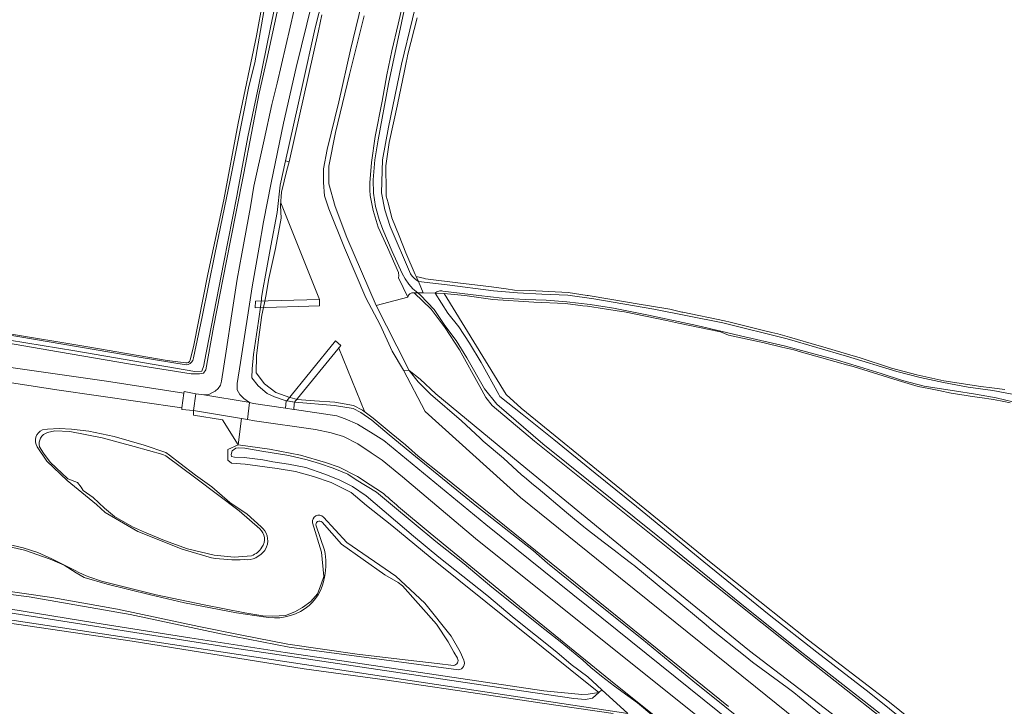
# Model space of a CAD drawing. Header units: metres. Extents: x 149984 to 156489, y 469398 to 478068.
# Tile 615 of 656: x 155344 to 155573, y 470167 to 470327. Entities that reach past the tile are written whole.
import ezdxf

# ---------------------------------------------------------------- set-up
doc = ezdxf.new("R2010")
doc.units = ezdxf.units.M
doc.header["$LTSCALE"] = 0.75
for name, color, linetype, lineweight in [('B-WE-GK-KEERWAND_DAMWAND-G', 252, 'Continuous', 18), ('B-WE-GR-BOUWLAND-GV', 252, 'Continuous', 13), ('B-WE-GR-GRAS-GV', 252, 'Continuous', 13), ('B-WE-IE-MEUBILAIR_WEGMEUBILAIR-GV', 252, 'Continuous', 18), ('B-WE-IE-TERREINAFSCHEIDING_KUNSTMATIG_HEKWERK-G', 252, 'IE-TERREINAFSCHEIDING_KUNSTMATIG-SO', 18), ('B-WE-KW-KUNSTWERK_STEIGER-GV', 6, 'Continuous', 18), ('B-WE-OG-TERREIN_BEGROEID-GV', 252, 'Continuous', 18), ('B-WE-OG-TERREIN_OEVER-GV', 252, 'Continuous', 18), ('B-WE-OG-WATER-GV', 252, 'Continuous', 18), ('B-WE-OG-WATER_MEER-GV', 252, 'Continuous', 18), ('B-WE-OG-WATER_SLOOT-GV', 252, 'Continuous', 18), ('B-WE-VH-GESLOTENVERHARDING_ASFALT-GV', 252, 'Continuous', 18), ('B-WE-VH-GESLOTENVERHARDING_BETON-GV', 252, 'Continuous', 18)]:
    doc.layers.add(name, color=color, linetype=linetype, lineweight=lineweight)
doc.linetypes.add('IE-TERREINAFSCHEIDING_KUNSTMATIG-SO', pattern='A,4,[82,NLCS.SHX,S=0.75,R=90,X=0,Y=0],4,-2', length=10)

msp = doc.modelspace()

# ---------------------------------------------------------------- linework, layer by layer
at = {"layer": 'B-WE-GK-KEERWAND_DAMWAND-G', "flags": 128}
for points in [[(155413.659, 470262.229), (155404.622, 470284.763)], [(155418.176, 470250.847), (155424.251, 470235.937)], [(155433.264, 470245.728), (155438.344, 470236.08), (155460.569, 470215.972), (155480.677, 470199.726), (155515.338, 470171.786), (155543.86, 470148.82), (155581.113, 470118.605), (155618.684, 470088.072), (155649.958, 470062.989), (155668.69, 470047.59), (155696.63, 470024.836), (155721.925, 470004.251), (155746.901, 469984.09), (155781.244, 469955.938), (155809.396, 469933.343)]]:
    msp.add_lwpolyline(points, dxfattribs=at)
at = {"layer": 'B-WE-GR-BOUWLAND-GV', "flags": 128}
for points in [[(155383.53, 470248.026), (155384.337, 470251.563), (155387.673, 470268.14), (155391.342, 470285.428), (155394.738, 470303.298), (155398.952, 470323.696), (155400.431, 470331.833)], [(155339.99, 470254.451), (155359.687, 470251.188), (155378.179, 470247.967), (155382.511, 470247.384)]]:
    msp.add_lwpolyline(points, dxfattribs=at)
at = {"layer": 'B-WE-GR-BOUWLAND-GV'}
msp.add_lwpolyline([(155382.511, 470247.384, 0.3484321), (155383.53, 470248.026)], format="xyb", dxfattribs=at)
at = {"layer": 'B-WE-GR-GRAS-GV', "flags": 128}
for points in [[(155436.427, 470327.89), (155434.317, 470319.394), (155434.017, 470318.185), (155433.942, 470317.882), (155433.39, 470315.144), (155431.967, 470308.079), (155431.957, 470308.029), (155429.919, 470298.848), (155429.221, 470293.892), (155429.149, 470293.384), (155429.206, 470287.479), (155429.243, 470286.669), (155429.259, 470286.307), (155429.67, 470284.732), (155430.569, 470281.286), (155432.25, 470277.057), (155433.834, 470273.071), (155435.994, 470268.054), (155436.243, 470267.523), (155438.211, 470267.055), (155438.398, 470267.01), (155439.042, 470266.932), (155445.963, 470266.085), (155450.512, 470265.55), (155453.822, 470265.161), (155457.233, 470264.662), (155459.166, 470264.379), (155462.628, 470264.285), (155471.653, 470263.843), (155476.104, 470263.155), (155476.313, 470263.12), (155485.968, 470261.51), (155487.293, 470261.289), (155495.369, 470259.921), (155498.173, 470259.269), (155498.381, 470259.222), (155508.145, 470257.204), (155509.431, 470256.938), (155516.93, 470255.065), (155519.133, 470254.515), (155520.597, 470254.149), (155523.256, 470253.383), (155530.206, 470251.379), (155531.033, 470251.141), (155538.112, 470249.05), (155539.521, 470248.634), (155547.073, 470246.2), (155553.004, 470244.585), (155559.317, 470243.253), (155567.904, 470241.931), (155570.477, 470241.581), (155573.516, 470241.168)], [(155574.769, 470238.07), (155573.277, 470238.419), (155570.85, 470238.876), (155567.663, 470239.334), (155565.931, 470239.583), (155564.456, 470239.815), (155561, 470240.356), (155558.082, 470240.936), (155555.754, 470241.399), (155553.262, 470241.91), (155548.626, 470243.281), (155542.913, 470245.115), (155538.116, 470246.543), (155536.906, 470246.903), (155530.833, 470248.573), (155526.073, 470249.922), (155524.337, 470250.414), (155521.47, 470251.106), (155517.35, 470252.101), (155509.067, 470253.87), (155507.185, 470254.611), (155497.405, 470256.695), (155494.582, 470257.297), (155484.782, 470259.286), (155484.144, 470259.415), (155476.199, 470260.61), (155475.076, 470260.751), (155471.018, 470261.262), (155463.702, 470261.548), (155454.112, 470262.204), (155448.147, 470263.082), (155446.716, 470263.222), (155442.726, 470263.614), (155457.25, 470239.996), (155460.743, 470236.821), (155505.034, 470200.784), (155527.735, 470182.687), (155546.627, 470168.241), (155564.724, 470153.635)], [(155482.188, 470165.63), (155465.595, 470167.995), (155445.889, 470170.94), (155428.889, 470173.488), (155410.133, 470175.985), (155388.356, 470179.533), (155370.001, 470182.515), (155350.919, 470185.252), (155332.88, 470187.899), (155326.721, 470188.968), (155311.66, 470191.544), (155287.957, 470195.088), (155272.489, 470197.419), (155257.747, 470199.828), (155241.725, 470202.56), (155237.327, 470203.227), (155223.205, 470204.982), (155210.278, 470206.715), (155206.722, 470206.903)]]:
    msp.add_lwpolyline(points, dxfattribs=at)
at = {"layer": 'B-WE-IE-MEUBILAIR_WEGMEUBILAIR-GV', "flags": 128}
msp.add_lwpolyline([(155381.601, 470236.935), (155381.554, 470236.566), (155384.273, 470236.319), (155384.802, 470240.221), (155382.125, 470240.713), (155382.077, 470240.348)], close=True, dxfattribs=at)
at = {"layer": 'B-WE-IE-TERREINAFSCHEIDING_KUNSTMATIG_HEKWERK-G', "flags": 128}
msp.add_lwpolyline([(155384.273, 470236.319), (155384.258, 470235.215), (155391.084, 470234.143), (155394.69, 470228.3)], dxfattribs=at)
at = {"layer": 'B-WE-KW-KUNSTWERK_STEIGER-GV', "flags": 128}
for points in [[(155398.779, 470261.784), (155398.652, 470260.26), (155413.702, 470260.705), (155413.659, 470262.229)], [(155407.839, 470238.273), (155418.676, 470251.455), (155417.385, 470252.535), (155406.075, 470238.538)]]:
    msp.add_lwpolyline(points, close=True, dxfattribs=at)
at = {"layer": 'B-WE-OG-TERREIN_BEGROEID-GV', "flags": 128}
for points in [[(155411.978, 470331.524), (155408.208, 470316.31), (155405.297, 470303.346), (155402.387, 470289.389), (155400.601, 470280.327), (155399.609, 470274.374), (155397.955, 470265.114), (155395.243, 470247.519), (155394.449, 470242.558), (155394.515, 470241.103), (155395.111, 470240.044), (155396.037, 470239.118), (155397.376, 470238.179), (155398.284, 470237.952), (155405.77, 470236.829), (155405.876, 470238.568), (155405.7, 470238.595), (155403.16, 470239.494), (155401.466, 470240.235), (155399.402, 470242.034), (155397.921, 470243.886), (155397.974, 470246.056), (155398.291, 470249.39), (155399.455, 470257.116), (155399.82, 470259.862), (155400.149, 470262.183), (155400.187, 470262.614), (155400.391, 470264.084), (155401.255, 470268.757), (155402.313, 470274.737), (155403.795, 470282.516), (155404.535, 470288.866), (155405.753, 470294.528), (155409.6, 470311.872), (155412.656, 470325.565), (155416.03, 470338.741)], [(155334.002, 470247.431), (155364.032, 470243.131), (155382.077, 470240.348), (155382.125, 470240.713), (155384.802, 470240.221), (155386.704, 470239.917), (155387.417, 470239.984), (155387.999, 470240.089), (155388.687, 470240.46), (155389.348, 470240.83), (155390.01, 470241.465), (155390.592, 470242.206), (155390.83, 470243.132), (155391.915, 470250.144), (155393.238, 470258.875), (155394.481, 470266.945), (155395.54, 470272.845), (155397.577, 470283.852), (155398.397, 470288.614), (155400.778, 470299.409), (155402.551, 470307.664), (155403.768, 470312.638), (155406.811, 470325.735), (155408.583, 470333.249)], [(155424.077, 470328.404), (155420.69, 470314.699), (155417.409, 470301.152), (155415.874, 470293.32), (155415.822, 470289.193), (155417.356, 470283.901), (155420.055, 470276.652), (155426.881, 470260.83), (155434.299, 470262.733), (155432.086, 470267.241), (155432.152, 470267.686), (155432.066, 470268.522), (155429.548, 470274.341), (155427.378, 470279.055), (155426.186, 470282.969), (155425.494, 470286.44), (155425.408, 470287.688), (155425.389, 470289.414), (155425.788, 470294.159), (155426.624, 470300.187), (155428.279, 470308.465), (155429.377, 470314.625), (155430.571, 470320.177), (155432.039, 470326.424), (155433.42, 470332.541)], [(155404.163, 470331.121), (155401.385, 470318.183), (155399.599, 470310.364), (155396.067, 470291.671), (155394.162, 470282.265), (155391.979, 470271.193), (155388.963, 470255.754), (155387.137, 470245.753), (155386.621, 470244.999), (155385.669, 470244.84), (155383.724, 470244.84), (155369.635, 470247.102), (155352.807, 470249.999), (155336.575, 470252.777)], [(155394.69, 470228.3), (155395.514, 470234.454), (155384.273, 470236.319), (155381.554, 470236.566), (155381.601, 470236.935), (155352.391, 470241.081), (155323.749, 470245.513), (155283.202, 470251.664), (155239.016, 470258.477), (155216.058, 470261.94), (155211.474, 470262.552), (155209.081, 470262.805)], [(155553.353, 470157.834), (155527.318, 470178.365), (155496.044, 470203.342), (155463.817, 470229.165), (155453.922, 470237.473), (155452.493, 470239.325), (155451.065, 470241.918), (155446.355, 470250.438), (155442.968, 470255.571), (155439.687, 470259.91), (155435.771, 470263.729), (155435.193, 470263.714), (155434.735, 470263.516), (155434.452, 470263.211), (155434.299, 470262.733), (155426.881, 470260.83), (155431.697, 470251.304), (155434.607, 470245.642), (155437.137, 470243.577), (155440.773, 470240.157), (155460.439, 470223.947), (155485.167, 470203.594), (155513.989, 470180.205), (155540.269, 470160.157)], [(155515.674, 470161.234), (155500.778, 470173.22), (155488.845, 470183.01), (155476.886, 470192.561), (155466.832, 470200.71), (155463.551, 470203.541), (155449.924, 470214.31), (155436.06, 470225.581), (155429.922, 470230.635), (155425.847, 470234.021), (155423.334, 470235.794), (155421.508, 470236.747), (155417.169, 470237.488), (155407.962, 470238.255), (155407.764, 470237.823), (155407.677, 470236.543), (155407.809, 470236.523), (155417.731, 470235.015), (155419.636, 470234.38), (155422.573, 470233.11), (155426.224, 470230.888), (155428.685, 470229.3), (155452.498, 470209.695), (155510.124, 470163.26)], [(155566.734, 470105.037), (155567.596, 470111.85), (155506.87, 470160.958), (155450.037, 470206.44), (155433.051, 470220.807), (155428.288, 470224.696), (155425.748, 470226.443), (155422.653, 470228.506), (155419.239, 470230.253), (155416.382, 470231.047), (155412.731, 470231.84), (155398.523, 470233.904), (155396.866, 470234.207), (155395.514, 470234.454), (155394.69, 470228.3), (155402.019, 470227.242), (155409.269, 470225.892), (155415.116, 470224.146), (155418.265, 470223.062), (155422.525, 470220.892), (155425.488, 470218.934), (155428.134, 470217.241)], [(155349.069, 470231.767), (155350.206, 470231.949), (155352.984, 470232.108), (155355.842, 470231.949), (155359.89, 470231.473), (155365.764, 470230.203), (155372.749, 470228.218), (155377.829, 470226.472), (155378.702, 470225.837), (155381.083, 470224.011), (155384.734, 470221.233), (155388.545, 470218.455), (155392.751, 470214.804), (155396.8, 470212.105), (155400.054, 470209.168)], [(155341.26, 470190.057), (155361.262, 470186.785), (155383.439, 470183.238), (155405.648, 470179.798), (155424.168, 470177.098), (155446.666, 470173.782), (155465.987, 470170.913), (155474.826, 470169.997), (155476.354, 470170.121), (155478.8, 470170.479), (155439.484, 470202.08), (155430.568, 470209.488), (155424.641, 470214.145), (155421.069, 470217.135), (155416.413, 470219.49), (155412.285, 470220.865), (155408.105, 470222.082), (155403.819, 470222.744), (155396.304, 470223.776), (155393.156, 470224.04), (155392.309, 470224.728), (155392.309, 470227.189), (155394.69, 470228.3)], [(155388.492, 470201.931), (155381.623, 470203.916), (155371.335, 470208.098), (155363.713, 470212.498), (155361.648, 470214.338), (155354.857, 470219.977), (155350.093, 470224.456), (155347.826, 470227.816)], [(155446.065, 470175.765), (155431.623, 470177.723), (155406.571, 470181.059), (155390.649, 470184.222), (155369.55, 470188.695), (155345.97, 470192.848), (155325.157, 470195.48), (155304.166, 470198.101), (155284.536, 470200.445), (155266.284, 470203.236), (155258.914, 470204.759), (155250.055, 470208.069), (155240.384, 470211.032), (155233.398, 470212.603), (155221.658, 470213.748)], [(155432.131, 470213.834), (155439.511, 470207.663), (155449.803, 470199.196), (155460.307, 470190.544), (155481.58, 470173.293), (155501.873, 470157.021), (155515.235, 470146.385), (155544.762, 470122.573), (155566.734, 470105.037)], [(155363.766, 470196.259), (155375.584, 470193.287), (155386.808, 470190.936), (155396.285, 470189.081), (155400.424, 470188.407), (155402.806, 470188.341), (155405.782, 470188.473), (155407.899, 470189.333), (155409.751, 470190.325), (155411.669, 470191.714), (155413.19, 470193.5), (155414.05, 470195.749), (155414.712, 470197.535), (155414.13, 470203.215), (155412.032, 470210.116)], [(155414.612, 470211.412), (155420.015, 470205.485), (155431.447, 470197.668), (155438.254, 470191.383), (155444.422, 470183.619), (155446.464, 470179.958), (155447.32, 470178.068)], [(155322.344, 470203.961), (155329.384, 470205.407), (155333.022, 470205.407), (155336.527, 470205.34), (155340.893, 470205.142), (155344.531, 470204.216), (155347.971, 470203.158), (155351.278, 470201.702), (155356.67, 470198.961)], [(155401.33, 470204.513), (155400.911, 470203.657)]]:
    msp.add_lwpolyline(points, dxfattribs=at)
at = {"layer": 'B-WE-OG-TERREIN_BEGROEID-GV'}
for points in [[(155347.826, 470227.816, -0.4680768), (155349.069, 470231.767)], [(155428.134, 470217.241, -0.0143118), (155432.131, 470213.834)], [(155412.032, 470210.116, -0.7211955), (155414.612, 470211.412)], [(155400.054, 470209.168, -0.3323635), (155401.33, 470204.513)], [(155400.911, 470203.657, -0.2609667), (155396.135, 470201.499)], [(155396.135, 470201.499, -0.0538887), (155388.492, 470201.931)], [(155356.67, 470198.961, 0.0611023), (155363.766, 470196.259)], [(155447.32, 470178.068, -0.4950567), (155446.065, 470175.765)]]:
    msp.add_lwpolyline(points, format="xyb", dxfattribs=at)
at = {"layer": 'B-WE-OG-TERREIN_OEVER-GV', "flags": 128}
for points in [[(155421.03, 470414.922), (155419.383, 470406.75), (155415.08, 470387.26), (155411.246, 470374.002), (155410.911, 470372.842), (155406.414, 470354.409), (155401.643, 470336.062), (155400.431, 470331.833), (155398.952, 470323.696), (155394.738, 470303.298), (155391.342, 470285.428), (155387.673, 470268.14), (155384.337, 470251.563), (155383.53, 470248.026)], [(155416.03, 470338.741), (155412.656, 470325.565), (155409.6, 470311.872), (155405.753, 470294.528), (155406.618, 470294.351), (155413.412, 470324.862), (155414.236, 470328.593)], [(155437.944, 470338.295), (155432.841, 470317.096), (155429.734, 470302.404), (155428.396, 470294.817), (155428.164, 470287.117), (155428.948, 470283.109), (155430.135, 470279.201), (155434.914, 470268.196), (155435.294, 470267.67), (155435.727, 470267.188), (155436.211, 470266.756), (155436.738, 470266.379), (155436.243, 470267.523), (155435.994, 470268.054), (155433.834, 470273.071), (155432.25, 470277.057), (155430.569, 470281.286), (155429.67, 470284.732), (155429.259, 470286.307), (155429.243, 470286.669), (155429.206, 470287.479), (155429.149, 470293.384), (155429.221, 470293.892), (155429.919, 470298.848), (155431.957, 470308.029), (155431.967, 470308.079), (155433.39, 470315.144), (155433.942, 470317.882), (155434.017, 470318.185), (155434.317, 470319.394), (155436.427, 470327.89)], [(155424.103, 470333.703), (155420.928, 470320.473), (155418.15, 470308.302), (155415.504, 470297.223), (155414.578, 470292.692), (155414.578, 470289.484), (155414.843, 470286.408), (155415.835, 470283.365), (155419.506, 470274.27), (155424.5, 470262.563), (155427.84, 470256.279), (155430.652, 470250.16), (155433.264, 470245.728), (155434.607, 470245.642), (155431.697, 470251.304), (155426.881, 470260.83), (155420.055, 470276.652), (155417.356, 470283.901), (155415.822, 470289.193), (155415.874, 470293.32), (155417.409, 470301.152), (155420.69, 470314.699), (155424.077, 470328.404)], [(155433.42, 470332.541), (155432.039, 470326.424), (155430.571, 470320.177), (155429.377, 470314.625), (155428.279, 470308.465), (155426.624, 470300.187), (155425.788, 470294.159), (155425.389, 470289.414), (155425.408, 470287.688), (155425.494, 470286.44), (155426.186, 470282.969), (155427.378, 470279.055), (155429.548, 470274.341), (155432.066, 470268.522), (155432.152, 470267.686), (155432.086, 470267.241), (155434.299, 470262.733), (155434.452, 470263.211), (155434.735, 470263.516), (155435.193, 470263.714), (155435.771, 470263.729), (155436.577, 470263.75), (155435.477, 470264.719), (155434.494, 470265.806), (155433.64, 470266.996), (155432.926, 470268.276), (155430.653, 470273.385), (155428.439, 470278.52), (155427.57, 470280.823), (155426.77, 470283.874), (155426.297, 470286.993), (155426.157, 470290.144), (155426.586, 470294.811), (155427.393, 470299.428), (155429.756, 470312.506), (155433.796, 470331.521)], [(155403.184, 470330.083), (155402.258, 470325.623), (155399.426, 470311.905), (155397.003, 470300.169), (155394.644, 470287.646), (155394.374, 470286.279), (155391.34, 470270.875), (155386.761, 470247.318), (155386.666, 470246.831), (155386.211, 470245.486), (155384.637, 470245.433), (155356.593, 470250.188), (155329.877, 470254.569)], [(155336.575, 470252.777), (155352.807, 470249.999), (155369.635, 470247.102), (155383.724, 470244.84), (155385.669, 470244.84), (155386.621, 470244.999), (155387.137, 470245.753), (155388.963, 470255.754), (155391.979, 470271.193), (155394.162, 470282.265), (155396.067, 470291.671), (155399.599, 470310.364), (155401.385, 470318.183), (155404.163, 470331.121)], [(155384.13, 470247.948), (155384.26, 470248.567), (155386.305, 470258.164), (155389.232, 470272.732), (155392.882, 470290.037), (155395.902, 470305.203), (155397.185, 470311.88), (155398.612, 470317.44), (155400.71, 470329.35)], [(155382.511, 470247.384), (155378.179, 470247.967), (155359.687, 470251.188), (155339.99, 470254.451), (155320.068, 470257.714), (155296.946, 470261.396), (155274.724, 470264.915), (155252.342, 470268.464), (155226.998, 470272.287), (155218.674, 470273.417), (155218.576, 470273.43), (155215.28, 470273.871), (155212.326, 470274.843), (155212.487, 470276.098), (155214.347, 470297.208), (155216.024, 470317.744), (155215.229, 470318.905), (155214.624, 470319.01), (155213.318, 470319.236), (155212.396, 470319.124), (155211.259, 470318.276), (155210.8, 470316.646), (155206.9, 470270.95)], [(155509.066, 470167.245), (155486.735, 470185.275), (155464.058, 470203.626), (155442.341, 470221.148), (155436.705, 470225.662), (155433.732, 470228.306), (155430.372, 470230.979), (155426.165, 470234.471), (155423.678, 470236.376), (155421.614, 470237.488), (155417.275, 470238.202), (155412.539, 470238.519), (155408.491, 470238.863), (155408.464, 470238.871), (155406.837, 470239.309), (155406.771, 470239.332), (155403.53, 470240.473), (155400.884, 470242.537), (155398.873, 470245.104), (155398.953, 470249.019), (155399.455, 470252.856), (155400.223, 470258.544), (155400.602, 470260.343), (155400.915, 470261.827), (155401.149, 470262.937), (155401.89, 470267.117), (155403.398, 470274.102), (155404.721, 470281.166), (155404.562, 470284.13), (155404.853, 470287.199), (155406.07, 470292.358), (155406.618, 470294.351), (155405.753, 470294.528), (155404.535, 470288.866), (155403.795, 470282.516), (155402.313, 470274.737), (155401.255, 470268.757), (155400.391, 470264.084), (155400.187, 470262.614), (155400.149, 470262.183), (155399.82, 470259.862), (155399.455, 470257.116), (155398.291, 470249.39), (155397.974, 470246.056), (155397.921, 470243.886), (155399.402, 470242.034), (155401.466, 470240.235), (155403.16, 470239.494), (155405.7, 470238.595), (155405.876, 470238.568), (155406.126, 470238.531), (155407.962, 470238.255), (155417.169, 470237.488), (155421.508, 470236.747), (155423.334, 470235.794), (155425.847, 470234.021), (155429.922, 470230.635), (155436.06, 470225.581), (155449.924, 470214.31), (155463.551, 470203.541), (155466.832, 470200.71), (155476.886, 470192.561), (155488.845, 470183.01), (155500.778, 470173.22), (155515.674, 470161.234)], [(155573.516, 470241.168), (155570.477, 470241.581), (155567.904, 470241.931), (155559.317, 470243.253), (155553.004, 470244.585), (155547.073, 470246.2), (155539.521, 470248.634), (155538.112, 470249.05), (155531.033, 470251.141), (155530.206, 470251.379), (155523.256, 470253.383), (155520.597, 470254.149), (155519.133, 470254.515), (155516.93, 470255.065), (155509.431, 470256.938), (155508.145, 470257.204), (155498.381, 470259.222), (155498.173, 470259.269), (155495.369, 470259.921), (155487.293, 470261.289), (155485.968, 470261.51), (155476.313, 470263.12), (155476.104, 470263.155), (155471.653, 470263.843), (155462.628, 470264.285), (155459.166, 470264.379), (155457.233, 470264.662), (155453.822, 470265.161), (155450.512, 470265.55), (155445.963, 470266.085), (155439.042, 470266.932), (155438.398, 470267.01), (155438.211, 470267.055), (155436.243, 470267.523), (155436.738, 470266.379), (155443.491, 470265.64), (155454.227, 470264.25), (155459.867, 470263.755), (155465.521, 470263.449), (155471.597, 470263.175), (155477.622, 470262.336), (155491.638, 470259.949), (155507.737, 470256.76), (155522.74, 470253.054), (155536.613, 470249), (155548.326, 470245.379), (155553.766, 470244.015), (155559.241, 470242.799), (155564.949, 470241.777), (155570.694, 470240.991), (155577.68, 470239.645)], [(155544.312, 470165.683), (155526.479, 470179.6), (155512.932, 470190.396), (155492.559, 470206.958), (155465.783, 470228.549), (155455.041, 470237.756), (155452.183, 470241.354), (155448.056, 470248.551), (155445.516, 470252.626), (155442.923, 470256.118), (155440.383, 470259.822), (155437.261, 470263.209), (155436.577, 470263.75), (155435.771, 470263.729), (155439.687, 470259.91), (155442.968, 470255.571), (155446.355, 470250.438), (155451.065, 470241.918), (155452.493, 470239.325), (155453.922, 470237.473), (155463.817, 470229.165), (155496.044, 470203.342), (155527.318, 470178.365), (155553.353, 470157.834)], [(155583.16, 470236.451), (155571.465, 470239.267), (155566.632, 470240.129), (155561.782, 470240.887), (155558.227, 470241.426), (155554.673, 470241.974), (155549.633, 470243.27), (155544.696, 470244.914), (155539.597, 470246.469), (155534.507, 470248.056), (155522.022, 470251.407), (155511.867, 470253.754), (155501.645, 470256.157), (155490.393, 470258.558), (155482.22, 470260.192), (155476.797, 470261.032), (155471.35, 470261.687), (155466.557, 470262.003), (155461.757, 470262.2), (155456.291, 470262.497), (155450.854, 470263.135), (155442.447, 470264.153), (155442.207, 470264.207), (155441.962, 470264.228), (155441.716, 470264.215), (155441.475, 470264.17), (155441.241, 470264.092), (155441.021, 470263.983), (155440.817, 470263.846), (155440.633, 470263.682), (155442.726, 470263.614), (155446.716, 470263.222), (155448.147, 470263.082), (155454.112, 470262.204), (155463.702, 470261.548), (155471.018, 470261.262), (155475.076, 470260.751), (155476.199, 470260.61), (155484.144, 470259.415), (155484.782, 470259.286), (155494.582, 470257.297), (155497.405, 470256.695), (155507.185, 470254.611), (155509.067, 470253.87), (155517.35, 470252.101), (155521.47, 470251.106), (155524.337, 470250.414), (155526.073, 470249.922), (155530.833, 470248.573), (155536.906, 470246.903), (155538.116, 470246.543), (155542.913, 470245.115), (155548.626, 470243.281), (155553.262, 470241.91), (155555.754, 470241.399), (155558.082, 470240.936), (155561, 470240.356), (155564.456, 470239.815), (155565.931, 470239.583), (155567.663, 470239.334), (155570.85, 470238.876), (155573.277, 470238.419), (155574.769, 470238.07)], [(155564.724, 470153.635), (155546.627, 470168.241), (155527.735, 470182.687), (155505.034, 470200.784), (155460.743, 470236.821), (155457.25, 470239.996), (155442.726, 470263.614), (155440.633, 470263.682), (155443.603, 470259.01), (155446.196, 470255.835), (155448.63, 470251.972), (155451.382, 470247.475), (155455.51, 470240.066), (155455.774, 470239.537), (155460.96, 470235.409), (155468.368, 470229.536), (155477.999, 470221.704), (155487.63, 470213.872), (155503.346, 470201.014), (155518.533, 470188.631), (155529.699, 470179.9), (155541.87, 470170.534), (155551.342, 470162.913)], [(155329.063, 470255.953), (155372.077, 470248.677), (155382.582, 470246.918)], [(155540.269, 470160.157), (155513.989, 470180.205), (155485.167, 470203.594), (155460.439, 470223.947), (155440.773, 470240.157), (155437.137, 470243.577), (155434.607, 470245.642), (155436.671, 470242.997), (155439.581, 470240.139), (155446.832, 470233.865), (155451.162, 470229.81), (155451.866, 470229.152), (155456.585, 470225.154), (155460.803, 470221.274), (155461.489, 470220.706), (155463.585, 470218.972), (155464.642, 470218.098), (155471.253, 470212.512), (155473.142, 470210.936), (155473.18, 470210.905), (155475.32, 470209.12), (155475.693, 470208.827), (155478.789, 470206.398), (155483.435, 470202.894), (155484.218, 470202.303), (155486.773, 470200.376), (155486.978, 470200.221), (155494.703, 470193.871), (155496.177, 470192.659), (155503.855, 470186.252), (155505.12, 470185.196), (155512.95, 470178.976), (155514.678, 470177.603), (155522.72, 470171.659), (155524.277, 470170.507), (155525.605, 470169.424), (155532.026, 470164.186)], [(155400.054, 470209.168), (155396.8, 470212.105), (155392.751, 470214.804), (155388.545, 470218.455), (155384.734, 470221.233), (155381.083, 470224.011), (155378.702, 470225.837), (155377.829, 470226.472), (155372.749, 470228.218), (155365.764, 470230.203), (155359.89, 470231.473), (155355.842, 470231.949), (155352.984, 470232.108), (155350.206, 470231.949), (155349.069, 470231.767)], [(155350.251, 470231.165), (155351.968, 470231.529), (155355.423, 470231.379), (155363.029, 470229.895), (155370.446, 470227.925), (155377.161, 470226.028), (155377.829, 470225.753), (155384.87, 470220.523), (155394.975, 470212.905), (155399.74, 470208.696)], [(155394.69, 470228.3), (155392.309, 470227.189), (155392.309, 470224.728), (155393.156, 470224.04), (155396.304, 470223.776), (155403.819, 470222.744), (155408.105, 470222.082), (155412.285, 470220.865), (155416.413, 470219.49), (155421.069, 470217.135), (155424.641, 470214.145), (155430.568, 470209.488), (155439.484, 470202.08), (155478.8, 470170.479), (155479.512, 470171.124), (155476.293, 470174.166), (155472.404, 470177.024), (155469.017, 470179.881), (155459.069, 470187.872), (155452.692, 470193.216), (155441.495, 470202.106), (155435.595, 470206.975), (155424.588, 470216.42), (155421.387, 470218.563), (155418.291, 470220.151), (155414.905, 470221.448), (155410.512, 470222.982), (155406.464, 470223.776), (155402.787, 470224.332), (155400.485, 470224.808), (155396.119, 470225.337), (155393.817, 470225.443), (155393.182, 470225.602), (155393.05, 470226.051), (155393.288, 470226.924), (155394.135, 470227.506), (155394.902, 470227.559), (155396.278, 470227.533), (155400.22, 470226.819), (155406.544, 470225.76), (155410.777, 470224.808), (155413.688, 470223.935), (155416.836, 470222.823), (155420.249, 470221.474), (155422.234, 470220.125), (155426.97, 470217.267), (155430.198, 470214.515), (155435.727, 470209.912), (155440.807, 470205.758), (155447.422, 470200.519), (155453.904, 470195.069), (155459.249, 470190.782), (155465.546, 470185.729), (155469.832, 470182.369), (155475.071, 470178.082), (155476.949, 470176.362), (155479.463, 470174.325), (155482.506, 470171.97), (155485.575, 470169.721), (155487.877, 470168.081), (155491.184, 470165.276)], [(155428.134, 470217.241), (155425.488, 470218.934), (155422.525, 470220.892), (155418.265, 470223.062), (155415.116, 470224.146), (155409.269, 470225.892), (155402.019, 470227.242), (155394.69, 470228.3)], [(155347.826, 470227.816), (155350.093, 470224.456), (155354.857, 470219.977), (155361.648, 470214.338), (155363.713, 470212.498), (155371.335, 470208.098), (155381.623, 470203.916), (155388.492, 470201.931)], [(155397.831, 470202.421), (155393.783, 470202.104), (155389.1, 470202.58), (155382.909, 470204.009), (155377.511, 470205.993), (155372.828, 470207.898), (155370.05, 470209.168), (155365.843, 470211.549), (155363.541, 470213.534), (155360.922, 470215.994), (155358.541, 470217.661), (155358.065, 470218.376), (155357.271, 470219.487), (155354.969, 470220.36), (155350.841, 470224.249), (155349.333, 470226.313), (155348.381, 470227.821)], [(155221.658, 470213.748), (155233.398, 470212.603), (155240.384, 470211.032), (155250.055, 470208.069), (155258.914, 470204.759), (155266.284, 470203.236), (155284.536, 470200.445), (155304.166, 470198.101), (155325.157, 470195.48), (155345.97, 470192.848), (155369.55, 470188.695), (155390.649, 470184.222), (155406.571, 470181.059), (155431.623, 470177.723), (155446.065, 470175.765)], [(155501.873, 470157.021), (155481.58, 470173.293), (155460.307, 470190.544), (155449.803, 470199.196), (155439.511, 470207.663), (155432.131, 470213.834)], [(155412.032, 470210.116), (155414.13, 470203.215), (155414.712, 470197.535), (155414.05, 470195.749), (155413.19, 470193.5), (155411.669, 470191.714), (155409.751, 470190.325), (155407.899, 470189.333), (155405.782, 470188.473), (155402.806, 470188.341), (155400.424, 470188.407), (155396.285, 470189.081), (155386.808, 470190.936), (155375.584, 470193.287), (155363.766, 470196.259)], [(155414.273, 470210.232), (155418.846, 470205.148), (155428.913, 470197.926), (155432.015, 470196.154), (155433.021, 470195.378), (155440.942, 470186.461), (155443.677, 470182.332), (155445.02, 470179.919), (155445.848, 470178.48)], [(155447.32, 470178.068), (155446.464, 470179.958), (155444.422, 470183.619), (155438.254, 470191.383), (155431.447, 470197.668), (155420.015, 470205.485), (155414.612, 470211.412)], [(155485.572, 470165.568), (155264.404, 470199.119), (155251.055, 470201.379), (155237.682, 470203.447), (155226.628, 470204.85), (155210.48, 470207.769), (155205.887, 470208.329)], [(155414.814, 470203.73), (155412.917, 470209.358)], [(155206.722, 470206.903), (155210.278, 470206.715), (155223.205, 470204.982), (155237.327, 470203.227), (155241.725, 470202.56), (155257.747, 470199.828), (155272.489, 470197.419), (155287.957, 470195.088), (155311.66, 470191.544), (155326.721, 470188.968), (155332.88, 470187.899), (155350.919, 470185.252), (155370.001, 470182.515), (155388.356, 470179.533), (155410.133, 470175.985), (155428.889, 470173.488), (155445.889, 470170.94), (155465.595, 470167.995), (155482.188, 470165.63)], [(155356.67, 470198.961), (155351.278, 470201.702), (155347.971, 470203.158), (155344.531, 470204.216), (155340.893, 470205.142), (155336.527, 470205.34), (155333.022, 470205.407), (155329.384, 470205.407), (155322.344, 470203.961)], [(155322.394, 470203.343), (155329.086, 470204.899), (155330.531, 470205.062), (155340.464, 470204.734), (155344.915, 470203.677), (155350.875, 470201.645), (155354.122, 470200.181), (155356.9, 470198.395), (155358.819, 470197.337), (155364.176, 470195.749), (155374.297, 470193.302), (155382.168, 470191.384), (155394.317, 470189.053), (155400.595, 470188.173)], [(155400.911, 470203.657), (155401.33, 470204.513)], [(155288.572, 470197.416), (155393.327, 470180.932), (155455.488, 470171.643), (155472.972, 470169.079), (155475.728, 470168.903), (155477.334, 470169.151), (155478.8, 470170.479), (155476.354, 470170.121), (155474.826, 470169.997), (155465.987, 470170.913), (155446.666, 470173.782), (155424.168, 470177.098), (155405.648, 470179.798), (155383.439, 470183.238), (155361.262, 470186.785), (155341.26, 470190.057)], [(155444.94, 470176.84), (155441.104, 470177.295), (155432.373, 470178.287), (155422.451, 470179.477), (155406.311, 470181.792), (155395.596, 470183.843), (155385.541, 470185.894), (155366.558, 470189.928), (155351.278, 470192.64), (155336.66, 470194.757)]]:
    msp.add_lwpolyline(points, dxfattribs=at)
at = {"layer": 'B-WE-OG-TERREIN_OEVER-GV'}
for points in [[(155383.53, 470248.026, -0.3484321), (155382.511, 470247.384)], [(155382.582, 470246.918, 0.2684968), (155384.13, 470247.948)], [(155349.069, 470231.767, 0.4680768), (155347.826, 470227.816)], [(155348.381, 470227.821, -0.4114967), (155350.251, 470231.165)], [(155432.131, 470213.834, 0.0143118), (155428.134, 470217.241)], [(155414.612, 470211.412, 0.7211955), (155412.032, 470210.116)], [(155412.917, 470209.358, -0.8417911), (155414.273, 470210.232)], [(155399.74, 470208.696, -0.3868708), (155400.231, 470204.381)], [(155401.33, 470204.513, 0.3323635), (155400.054, 470209.168)], [(155396.135, 470201.499, 0.2609667), (155400.911, 470203.657)], [(155400.231, 470204.381, -0.1784286), (155397.831, 470202.421)], [(155414.859, 470197.448, 0.1064893), (155414.814, 470203.73)], [(155388.492, 470201.931, 0.0538887), (155396.135, 470201.499)], [(155363.766, 470196.259, -0.0611023), (155356.67, 470198.961)], [(155410.353, 470190.099, 0.2075309), (155414.859, 470197.448)], [(155400.595, 470188.173, 0.2066404), (155410.353, 470190.099)], [(155445.848, 470178.48, -0.561762), (155444.94, 470176.84)], [(155446.065, 470175.765, 0.4950567), (155447.32, 470178.068)]]:
    msp.add_lwpolyline(points, format="xyb", dxfattribs=at)
at = {"layer": 'B-WE-OG-WATER-GV', "flags": 128}
for points in [[(155433.796, 470331.521), (155429.756, 470312.506), (155427.393, 470299.428), (155426.586, 470294.811), (155426.157, 470290.144), (155426.297, 470286.993), (155426.77, 470283.874), (155427.57, 470280.823), (155428.439, 470278.52), (155430.653, 470273.385), (155432.926, 470268.276), (155433.64, 470266.996), (155434.494, 470265.806), (155435.477, 470264.719), (155436.577, 470263.75), (155437.391, 470263.771), (155437.664, 470263.778), (155437.867, 470263.771), (155436.738, 470266.379), (155436.211, 470266.756), (155435.727, 470267.188), (155435.294, 470267.67), (155434.914, 470268.196), (155430.135, 470279.201), (155428.948, 470283.109), (155428.164, 470287.117), (155428.396, 470294.817), (155429.734, 470302.404), (155432.841, 470317.096), (155437.944, 470338.295)], [(155329.877, 470254.569), (155356.593, 470250.188), (155384.637, 470245.433), (155386.211, 470245.486), (155386.666, 470246.831), (155386.761, 470247.318), (155391.34, 470270.875), (155394.374, 470286.279), (155394.644, 470287.646), (155397.003, 470300.169), (155399.426, 470311.905), (155402.258, 470325.623), (155403.184, 470330.083)], [(155400.71, 470329.35), (155398.612, 470317.44), (155397.185, 470311.88), (155395.902, 470305.203), (155392.882, 470290.037), (155389.232, 470272.732), (155386.305, 470258.164), (155384.26, 470248.567), (155384.13, 470247.948)], [(155382.582, 470246.918), (155372.077, 470248.677), (155329.063, 470255.953), (155282.944, 470263.243), (155260.646, 470266.833), (155259.721, 470266.975), (155255.328, 470267.865), (155251.406, 470268.401), (155238.495, 470270.252), (155226.273, 470271.899), (155218.625, 470273.117), (155215.054, 470273.686)], [(155577.68, 470239.645), (155570.694, 470240.991), (155564.949, 470241.777), (155559.241, 470242.799), (155553.766, 470244.015), (155548.326, 470245.379), (155536.613, 470249), (155522.74, 470253.054), (155507.737, 470256.76), (155491.638, 470259.949), (155477.622, 470262.336), (155471.597, 470263.175), (155465.521, 470263.449), (155459.867, 470263.755), (155454.227, 470264.25), (155443.491, 470265.64), (155436.738, 470266.379), (155437.867, 470263.771), (155440.633, 470263.682), (155440.817, 470263.846), (155441.021, 470263.983), (155441.241, 470264.092), (155441.475, 470264.17), (155441.716, 470264.215), (155441.962, 470264.228), (155442.207, 470264.207), (155442.447, 470264.153), (155450.854, 470263.135), (155456.291, 470262.497), (155461.757, 470262.2), (155466.557, 470262.003), (155471.35, 470261.687), (155476.797, 470261.032), (155482.22, 470260.192), (155490.393, 470258.558), (155501.645, 470256.157), (155511.867, 470253.754), (155522.022, 470251.407), (155534.507, 470248.056), (155539.597, 470246.469), (155544.696, 470244.914), (155549.633, 470243.27), (155554.673, 470241.974), (155558.227, 470241.426), (155561.782, 470240.887), (155566.632, 470240.129), (155571.465, 470239.267), (155583.16, 470236.451)]]:
    msp.add_lwpolyline(points, dxfattribs=at)
at = {"layer": 'B-WE-OG-WATER-GV'}
msp.add_lwpolyline([(155384.13, 470247.948, -0.2684968), (155382.582, 470246.918)], format="xyb", dxfattribs=at)
at = {"layer": 'B-WE-OG-WATER_MEER-GV'}
for points in [[(155350.251, 470231.165, 0.4114967), (155348.381, 470227.821)], [(155400.231, 470204.381, 0.3868708), (155399.74, 470208.696)], [(155397.831, 470202.421, 0.1784286), (155400.231, 470204.381)]]:
    msp.add_lwpolyline(points, format="xyb", dxfattribs=at)
at = {"layer": 'B-WE-OG-WATER_MEER-GV', "flags": 128}
for points in [[(155399.74, 470208.696), (155394.975, 470212.905), (155384.87, 470220.523), (155377.829, 470225.753), (155377.161, 470226.028), (155370.446, 470227.925), (155363.029, 470229.895), (155355.423, 470231.379), (155351.968, 470231.529), (155350.251, 470231.165)], [(155348.381, 470227.821), (155349.333, 470226.313), (155350.841, 470224.249), (155354.969, 470220.36), (155357.271, 470219.487), (155358.065, 470218.376), (155358.541, 470217.661), (155360.922, 470215.994), (155363.541, 470213.534), (155365.843, 470211.549), (155370.05, 470209.168), (155372.828, 470207.898), (155377.511, 470205.993), (155382.909, 470204.009), (155389.1, 470202.58), (155393.783, 470202.104), (155397.831, 470202.421)]]:
    msp.add_lwpolyline(points, dxfattribs=at)
at = {"layer": 'B-WE-OG-WATER_SLOOT-GV', "flags": 128}
for points in [[(155532.026, 470164.186), (155525.605, 470169.424), (155524.277, 470170.507), (155522.72, 470171.659), (155514.678, 470177.603), (155512.95, 470178.976), (155505.12, 470185.196), (155503.855, 470186.252), (155496.177, 470192.659), (155494.703, 470193.871), (155486.978, 470200.221), (155486.773, 470200.376), (155484.218, 470202.303), (155483.435, 470202.894), (155478.789, 470206.398), (155475.693, 470208.827), (155475.32, 470209.12), (155473.18, 470210.905), (155473.142, 470210.936), (155471.253, 470212.512), (155464.642, 470218.098), (155463.585, 470218.972), (155461.489, 470220.706), (155460.803, 470221.274), (155456.585, 470225.154), (155451.866, 470229.152), (155451.162, 470229.81), (155446.832, 470233.865), (155439.581, 470240.139), (155436.671, 470242.997), (155434.607, 470245.642), (155433.264, 470245.728), (155430.652, 470250.16), (155427.84, 470256.279), (155424.5, 470262.563), (155419.506, 470274.27), (155415.835, 470283.365), (155414.843, 470286.408), (155414.578, 470289.484), (155414.578, 470292.692), (155415.504, 470297.223), (155418.15, 470308.302), (155420.928, 470320.473), (155424.103, 470333.703)], [(155414.236, 470328.593), (155413.412, 470324.862), (155406.618, 470294.351), (155406.07, 470292.358), (155404.853, 470287.199), (155404.562, 470284.13), (155404.721, 470281.166), (155403.398, 470274.102), (155401.89, 470267.117), (155401.149, 470262.937), (155400.915, 470261.827), (155400.602, 470260.343), (155400.223, 470258.544), (155399.455, 470252.856), (155398.953, 470249.019), (155398.873, 470245.104), (155400.884, 470242.537), (155403.53, 470240.473), (155406.771, 470239.332), (155406.837, 470239.309), (155408.464, 470238.871), (155408.491, 470238.863), (155412.539, 470238.519), (155417.275, 470238.202), (155421.614, 470237.488), (155423.678, 470236.376), (155426.165, 470234.471), (155430.372, 470230.979), (155433.732, 470228.306), (155436.705, 470225.662), (155442.341, 470221.148), (155464.058, 470203.626), (155486.735, 470185.275), (155509.066, 470167.245)], [(155551.342, 470162.913), (155541.87, 470170.534), (155529.699, 470179.9), (155518.533, 470188.631), (155503.346, 470201.014), (155487.63, 470213.872), (155477.999, 470221.704), (155468.368, 470229.536), (155460.96, 470235.409), (155455.774, 470239.537), (155455.51, 470240.066), (155451.382, 470247.475), (155448.63, 470251.972), (155446.196, 470255.835), (155443.603, 470259.01), (155440.633, 470263.682), (155437.867, 470263.771), (155437.664, 470263.778), (155437.391, 470263.771), (155436.577, 470263.75), (155437.261, 470263.209), (155440.383, 470259.822), (155442.923, 470256.118), (155445.516, 470252.626), (155448.056, 470248.551), (155452.183, 470241.354), (155455.041, 470237.756), (155465.783, 470228.549), (155492.559, 470206.958), (155512.932, 470190.396), (155526.479, 470179.6), (155544.312, 470165.683)], [(155491.184, 470165.276), (155487.877, 470168.081), (155485.575, 470169.721), (155482.506, 470171.97), (155479.463, 470174.325), (155476.949, 470176.362), (155475.071, 470178.082), (155469.832, 470182.369), (155465.546, 470185.729), (155459.249, 470190.782), (155453.904, 470195.069), (155447.422, 470200.519), (155440.807, 470205.758), (155435.727, 470209.912), (155430.198, 470214.515), (155426.97, 470217.267), (155422.234, 470220.125), (155420.249, 470221.474), (155416.836, 470222.823), (155413.688, 470223.935), (155410.777, 470224.808), (155406.544, 470225.76), (155400.22, 470226.819), (155396.278, 470227.533), (155394.902, 470227.559), (155394.135, 470227.506), (155393.288, 470226.924), (155393.05, 470226.051), (155393.182, 470225.602), (155393.817, 470225.443), (155396.119, 470225.337), (155400.485, 470224.808), (155402.787, 470224.332), (155406.464, 470223.776), (155410.512, 470222.982), (155414.905, 470221.448), (155418.291, 470220.151), (155421.387, 470218.563), (155424.588, 470216.42), (155435.595, 470206.975), (155441.495, 470202.106), (155452.692, 470193.216), (155459.069, 470187.872), (155469.017, 470179.881), (155472.404, 470177.024), (155476.293, 470174.166), (155479.512, 470171.124), (155485.572, 470165.568)], [(155445.848, 470178.48), (155445.02, 470179.919), (155443.677, 470182.332), (155440.942, 470186.461), (155433.021, 470195.378), (155432.015, 470196.154), (155428.913, 470197.926), (155418.846, 470205.148), (155414.273, 470210.232)], [(155205.887, 470208.329), (155210.48, 470207.769), (155226.628, 470204.85), (155237.682, 470203.447), (155251.055, 470201.379), (155264.404, 470199.119), (155485.572, 470165.568), (155479.512, 470171.124), (155478.8, 470170.479), (155477.334, 470169.151), (155475.728, 470168.903), (155472.972, 470169.079), (155455.488, 470171.643), (155393.327, 470180.932), (155288.572, 470197.416), (155215.636, 470208.315), (155209.555, 470209.475)], [(155412.917, 470209.358), (155414.814, 470203.73)], [(155358.819, 470197.337), (155356.9, 470198.395), (155354.122, 470200.181), (155350.875, 470201.645), (155344.915, 470203.677), (155340.464, 470204.734), (155330.531, 470205.062), (155329.086, 470204.899), (155322.394, 470203.343)], [(155400.595, 470188.173), (155394.317, 470189.053), (155382.168, 470191.384), (155374.297, 470193.302), (155364.176, 470195.749), (155358.819, 470197.337)], [(155336.66, 470194.757), (155351.278, 470192.64), (155366.558, 470189.928), (155385.541, 470185.894), (155395.596, 470183.843), (155406.311, 470181.792), (155422.451, 470179.477), (155432.373, 470178.287), (155441.104, 470177.295), (155444.94, 470176.84)]]:
    msp.add_lwpolyline(points, dxfattribs=at)
at = {"layer": 'B-WE-OG-WATER_SLOOT-GV'}
for points in [[(155414.273, 470210.232, 0.8417911), (155412.917, 470209.358)], [(155414.814, 470203.73, -0.1064893), (155414.859, 470197.448)], [(155414.859, 470197.448, -0.2075309), (155410.353, 470190.099)], [(155410.353, 470190.099, -0.2066404), (155400.595, 470188.173)], [(155444.94, 470176.84, 0.561762), (155445.848, 470178.48)]]:
    msp.add_lwpolyline(points, format="xyb", dxfattribs=at)
at = {"layer": 'B-WE-VH-GESLOTENVERHARDING_ASFALT-GV', "flags": 128}
for points in [[(155408.583, 470333.249), (155406.811, 470325.735), (155403.768, 470312.638), (155402.551, 470307.664), (155400.778, 470299.409), (155398.397, 470288.614), (155397.577, 470283.852), (155395.54, 470272.845), (155394.481, 470266.945), (155393.238, 470258.875), (155391.915, 470250.144), (155390.83, 470243.132), (155390.592, 470242.206), (155390.01, 470241.465), (155389.348, 470240.83), (155388.687, 470240.46), (155387.999, 470240.089), (155387.417, 470239.984), (155386.704, 470239.917), (155397.014, 470238.27), (155397.376, 470238.179), (155396.037, 470239.118), (155395.111, 470240.044), (155394.515, 470241.103), (155394.449, 470242.558), (155395.243, 470247.519), (155397.955, 470265.114), (155399.609, 470274.374), (155400.601, 470280.327), (155402.387, 470289.389), (155405.297, 470303.346), (155408.208, 470316.31), (155411.978, 470331.524)], [(155323.749, 470245.513), (155352.391, 470241.081), (155381.601, 470236.935), (155381.554, 470236.566), (155384.273, 470236.319), (155395.514, 470234.454), (155396.866, 470234.207), (155397.376, 470238.179), (155397.014, 470238.27), (155386.704, 470239.917), (155384.802, 470240.221), (155382.125, 470240.713), (155382.077, 470240.348), (155364.032, 470243.131), (155334.002, 470247.431)], [(155510.124, 470163.26), (155452.498, 470209.695), (155428.685, 470229.3), (155426.224, 470230.888), (155422.573, 470233.11), (155419.636, 470234.38), (155417.731, 470235.015), (155407.809, 470236.523), (155407.677, 470236.543), (155405.77, 470236.829), (155398.284, 470237.952), (155397.376, 470238.179), (155396.866, 470234.207), (155398.523, 470233.904), (155412.731, 470231.84), (155416.382, 470231.047), (155419.239, 470230.253), (155422.653, 470228.506), (155425.748, 470226.443), (155428.288, 470224.696), (155433.051, 470220.807), (155450.037, 470206.44), (155506.87, 470160.958)]]:
    msp.add_lwpolyline(points, dxfattribs=at)
at = {"layer": 'B-WE-VH-GESLOTENVERHARDING_BETON-GV', "flags": 128}
msp.add_lwpolyline([(155405.77, 470236.829), (155407.677, 470236.543), (155407.764, 470237.823), (155407.962, 470238.255), (155406.126, 470238.531), (155405.876, 470238.568)], close=True, dxfattribs=at)

doc.saveas('drawing.dxf')
